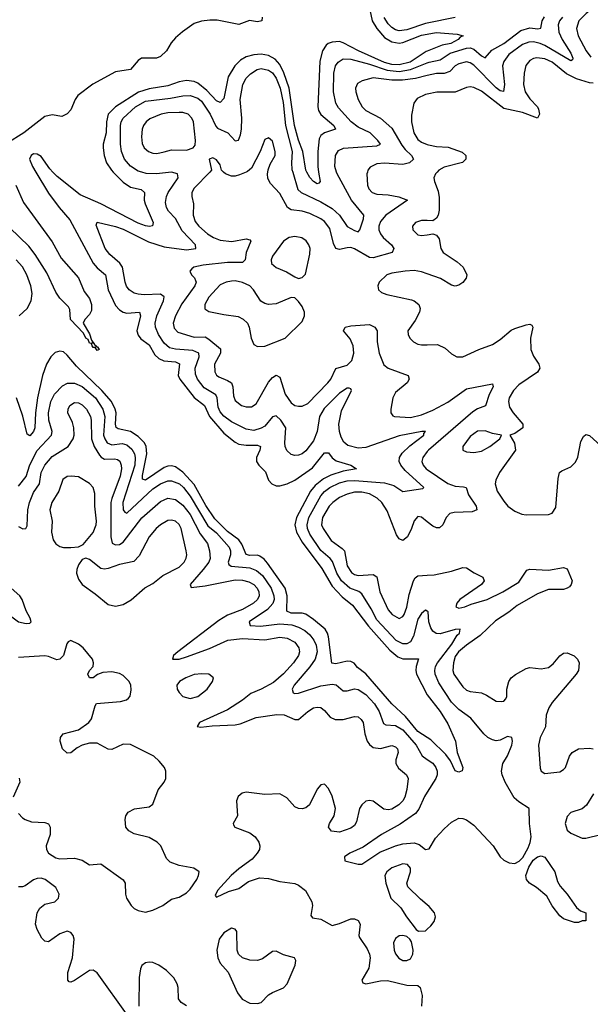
# Model space of a CAD drawing. Header units: inches. Extents: x 1603819 to 1745079, y 385938 to 533966.
# Tile 508 of 561: x 1647816 to 1650874, y 485540 to 490817. Entities that reach past the tile are written whole.
import ezdxf

# ---------------------------------------------------------------- set-up
doc = ezdxf.new("R2010")
doc.units = ezdxf.units.IN
doc.header["$MEASUREMENT"] = 0
for name, color, linetype in [('B6448', 7, 'Continuous'), ('B6449', 7, 'Continuous'), ('B6458', 7, 'Continuous'), ('B6459', 7, 'Continuous')]:
    doc.layers.add(name, color=color, linetype=linetype)

msp = doc.modelspace()

# ---------------------------------------------------------------- linework, layer by layer
at = {"layer": 'B6448', "color": 5}
for points, elevation in [([(1647902.7, 490000), (1647970, 489886.5), (1648027.3, 489810), (1648084.5, 489744.5), (1648210, 489511.5), (1648230, 489486.7), (1648275, 489450), (1648290.1, 489370), (1648330, 489285.5), (1648350, 489262), (1648370, 489248.7), (1648390, 489244.2), (1648457, 489250), (1648464, 489230), (1648442.6, 489150), (1648450, 489125.4), (1648465.8, 489105.8), (1648510, 489074.6), (1648540.6, 489020.6), (1648560.6, 489000.6), (1648588.9, 488988.9), (1648650, 488982.5), (1648672.7, 488972.7), (1648664.4, 488910), (1648673.3, 488890), (1648750, 488792), (1648805.6, 488750), (1648833.5, 488690), (1648910, 488600.3), (1648970, 488553), (1648990, 488542.3), (1649030, 488536.7), (1649090, 488536.2), (1649106, 488530), (1649103, 488510), (1649084.2, 488470), (1649085, 488450), (1649096.8, 488430), (1649133.2, 488393.2), (1649149.6, 488350), (1649166.2, 488330), (1649190, 488318.5), (1649210, 488318.6), (1649250, 488329.1), (1649290, 488348.7), (1649384.4, 488415.6), (1649450, 488496.5), (1649470, 488496.5), (1649489.6, 488469.6), (1649512.1, 488452.1), (1649590.5, 488430), (1649620.7, 488410), (1649550, 488398.3), (1649483.4, 488376.6), (1649443.2, 488356.8), (1649398.8, 488321.2), (1649373.7, 488290), (1649300.1, 488150), (1649290.7, 488110), (1649298.8, 488070), (1649330, 488016.3), (1649435.4, 487875.4), (1649490, 487782), (1649544.6, 487724.6), (1649599.6, 487679.6), (1649686, 487566), (1649799.1, 487439.1), (1649842.8, 487402.8), (1649870, 487391.3), (1649952.4, 487392.4), (1649940.1, 487350), (1649938.3, 487330), (1649942.6, 487310), (1649999.6, 487199.6), (1650000, 487199.1)], 320), ([(1648317.1, 490000), (1648370, 489945.5), (1648410, 489920.1), (1648466.3, 489906.3), (1648484.2, 489890), (1648483, 489850), (1648487.4, 489830), (1648531, 489730), (1648527, 489713), (1648510.9, 489709.1), (1648490, 489712.1), (1648450, 489726.3), (1648250, 489830.6), (1648139, 489879), (1648016.2, 489976.2), (1647993.3, 490000)], 320), ([(1650000, 487646.5), (1649990, 487652.2), (1649970, 487635.5), (1649950, 487604.2), (1649926.9, 487513.1), (1649910, 487483.5), (1649890, 487472.2), (1649870, 487471.5), (1649832.8, 487490), (1649730, 487600.4), (1649699.7, 487659.7), (1649650, 487740.9), (1649632.9, 487752.9), (1649585.8, 487770), (1649539.9, 487810), (1649514.6, 487850), (1649492.6, 487912.6), (1649478.8, 487930), (1649430, 487972.2), (1649370, 488059.5), (1649357.4, 488090), (1649356.2, 488110), (1649365.8, 488150), (1649430, 488265.3), (1649450, 488288.9), (1649477.2, 488310), (1649530, 488335), (1649570, 488346.1), (1649610, 488348.3), (1649770, 488335.8), (1649820.3, 488320.3), (1649870, 488287.9), (1649976.3, 488303.7), (1649981.7, 488310), (1649881.6, 488401.6), (1649858.4, 488430), (1649850.1, 488450.1), (1649851.8, 488470), (1649866.2, 488493.8), (1649907, 488533), (1649982, 488590), (1649981.5, 488598.5), (1649990.4, 488610), (1649970.8, 488610.8), (1649850, 488587.3), (1649670, 488525), (1649630, 488520.9), (1649574.6, 488534.6), (1649553.3, 488553.3), (1649538.9, 488578.9), (1649529.7, 488609.7), (1649526.9, 488650), (1649540, 488720), (1649593.2, 488830), (1649590, 488839.1), (1649581.6, 488841.6), (1649570, 488841.6), (1649530, 488815.8), (1649446.8, 488733.2), (1649422.8, 488690), (1649409.9, 488610), (1649390, 488560.6), (1649350, 488507), (1649330, 488491), (1649310, 488483.8), (1649290, 488482), (1649270, 488487.1), (1649247.8, 488507.8), (1649239, 488530), (1649237.5, 488550), (1649242, 488630), (1649216.1, 488670), (1649190, 488694.2), (1649170, 488688.4), (1649130, 488639.3), (1649110, 488627.4), (1649070, 488616.1), (1649030, 488622.1), (1648950, 488661.4), (1648910, 488692.3), (1648890, 488715.8), (1648880.2, 488740.2), (1648873.9, 488790), (1648866.8, 488806.8), (1648803.7, 488843.7), (1648768.7, 488890), (1648757.8, 488917.8), (1648755.4, 488950), (1648777.1, 489010), (1648775.7, 489030), (1648744.4, 489044.4), (1648650, 489051.7), (1648619.1, 489059.1), (1648590, 489082.6), (1648559.2, 489130), (1648543.1, 489170), (1648542.1, 489190), (1648550.6, 489230), (1648585.7, 489310), (1648590, 489332), (1648570, 489345.3), (1648482.3, 489342.3), (1648450, 489345.3), (1648430, 489351.8), (1648403.2, 489370), (1648388.7, 489388.7), (1648381.2, 489410), (1648366.7, 489490), (1648352.4, 489512.4), (1648298.6, 489558.6), (1648273.2, 489590), (1648225.1, 489714.9), (1648230, 489731.5), (1648330, 489708.7), (1648370, 489693.7), (1648506.3, 489626.3), (1648590, 489600.1), (1648710, 489583.3), (1648759.6, 489590), (1648758.2, 489610), (1648685.8, 489685.8), (1648651.2, 489751.2), (1648613, 489790), (1648602.8, 489810), (1648598, 489838), (1648603.1, 489870), (1648611.3, 489890), (1648664.6, 489970), (1648661.7, 489990), (1648630, 489999.3), (1648548, 489990), (1648493.3, 489993.3), (1648470.4, 490000)], 340), ([(1648833.9, 490000), (1648750, 489913.8), (1648737.6, 489890), (1648737.6, 489870), (1648747.3, 489830), (1648746.1, 489770), (1648756.2, 489736.2), (1648775.3, 489710), (1648821.4, 489670), (1648854.7, 489650), (1648890, 489635.9), (1648952.5, 489627.5), (1649030, 489642.6), (1649050, 489637.3), (1649053.7, 489630), (1649030.2, 489570), (1649023.9, 489530), (1649010, 489515.3), (1648930, 489516.4), (1648798.4, 489501.6), (1648749.5, 489490.5), (1648738.5, 489481.5), (1648728.4, 489470), (1648736.5, 489450), (1648753, 489433), (1648758.7, 489418.7), (1648760.6, 489410), (1648754.8, 489390), (1648685.4, 489294.6), (1648651.6, 489230), (1648638.8, 489190), (1648643.6, 489163.6), (1648663.2, 489143.2), (1648750, 489115.4), (1648810, 489116.6), (1648830, 489105.3), (1648892.5, 489052.5), (1648891.9, 489030), (1648860.4, 488970), (1648861.6, 488930), (1648871.3, 488911.3), (1648882.7, 488902.7), (1648930, 488883.8), (1648950.1, 488870.1), (1648957.8, 488850), (1648960.7, 488800.7), (1648970, 488776.9), (1649004.2, 488750), (1649030, 488741.7), (1649057.9, 488742.1), (1649082.5, 488757.5), (1649150, 488874.5), (1649170, 488900.2), (1649190, 488911.9), (1649210, 488901.7), (1649238.5, 488810), (1649270, 488764.5), (1649290, 488750.2), (1649310, 488745.2), (1649330, 488745.2), (1649359.6, 488760.4), (1649467.4, 488870), (1649483, 488890), (1649510, 488947.2), (1649570, 488964.8), (1649595.2, 488990), (1649607.2, 489030), (1649603.2, 489070), (1649586.1, 489106.1), (1649551.2, 489150), (1649559.3, 489170), (1649590, 489176.6), (1649690, 489182.6), (1649719.5, 489170), (1649731.8, 489150), (1649732, 489090), (1649742.7, 489030), (1649767.6, 488967.6), (1649790, 488948.7), (1649897.1, 488910), (1649903.7, 488890), (1649891.8, 488870), (1649830, 488819.1), (1649815, 488790), (1649804.2, 488730), (1649804.9, 488710), (1649814.8, 488694.8), (1649824, 488690), (1649910, 488685.7), (1649970, 488699.3), (1650000, 488711.8)], 360), ([(1649028.6, 490000), (1648993.7, 489986.3), (1648970, 489979.2), (1648950, 489979.2), (1648918.3, 489990), (1648907.6, 490000)], 360), ([(1649679.4, 490000), (1649676.5, 489990), (1649680.2, 489930), (1649686.5, 489910), (1649704.6, 489890), (1649730, 489881.7), (1649790, 489877.5), (1649847.4, 489867.4), (1649894, 489850), (1649778, 489770), (1649750, 489735.3), (1649739.8, 489710), (1649740.8, 489690), (1649748.9, 489670), (1649763.9, 489650), (1649808.6, 489610), (1649821.1, 489590), (1649811.1, 489568.9), (1649710, 489541.4), (1649690, 489541.9), (1649610, 489588.6), (1649590, 489595.3), (1649570, 489595), (1649530, 489584.5), (1649510.5, 489590.5), (1649496.9, 489616.9), (1649477.5, 489697.5), (1649450, 489735.9), (1649430, 489750.4), (1649370, 489777.6), (1649330, 489790.5), (1649270, 489797.8), (1649250.8, 489810.8), (1649210, 489885.3), (1649159.1, 489939.1), (1649145.8, 489965.8), (1649143.5, 489990), (1649145.3, 490000)], 360), ([(1649278.8, 490000), (1649306.2, 489906.2), (1649324.1, 489890), (1649430, 489841.7), (1649490, 489805.8), (1649529.9, 489770), (1649570, 489709.2), (1649610, 489686.5), (1649630, 489680.3), (1649638, 489690), (1649657.9, 489750), (1649660.1, 489770), (1649594, 489850), (1649516.6, 489990), (1649513.6, 490000)], 340), ([(1649417.6, 490000), (1649425.5, 489950), (1649419.6, 489940.4), (1649410, 489936.8), (1649390, 489949.2), (1649370, 489970.8), (1649355, 490000)], 320), ([(1647795.1, 489930), (1647836.4, 489836.4), (1647990, 489626.3), (1648038.4, 489538.4), (1648130, 489432.7), (1648160.6, 489360.6), (1648190, 489322), (1648201.4, 489290), (1648201, 489259), (1648190, 489236.3), (1648164.9, 489210), (1648156.3, 489190), (1648190, 489133.4), (1648200.2, 489100.2), (1648215.8, 489075.8), (1648226, 489070), (1648222, 489062), (1648230, 489064.7), (1648241, 489050), (1648230, 489043.7), (1648219.5, 489059.5), (1648210, 489060.9), (1648204.2, 489070), (1648200.9, 489079.1), (1648206, 489086), (1648199.1, 489080.9), (1648190, 489084.2), (1648182.3, 489102.3), (1648170, 489109.7), (1648157.3, 489137.3), (1648088.5, 489210), (1648083.6, 489263.6), (1648078, 489278), (1648030, 489324.5), (1648010, 489356.3), (1647960.9, 489460.9), (1647898.9, 489558.9), (1647864.1, 489604.1), (1647762.3, 489702.3)], 280), ([(1650000, 489739.9), (1649970, 489741), (1649936.3, 489730), (1649921.1, 489710), (1649923.1, 489690), (1649950, 489664.4), (1649970, 489660.2), (1650000, 489664.6)], 380), ([(1647812.2, 489230), (1647856.6, 489270), (1647877, 489310), (1647882, 489350), (1647875.8, 489390), (1647853.8, 489450), (1647830, 489492.3), (1647796.9, 489530)], 320), ([(1650000, 489455.1), (1649970, 489465.6), (1649930, 489472.7), (1649881, 489470), (1649810, 489459.4), (1649783.1, 489450), (1649743.1, 489410), (1649734.4, 489390), (1649738, 489370), (1649754.6, 489354.6), (1649783.4, 489343.4), (1649915.8, 489315.8), (1649930.4, 489310), (1649955.3, 489290), (1649962.7, 489270), (1649959.1, 489250), (1649935.8, 489204.2), (1649895.3, 489150), (1649897, 489130), (1649907.2, 489110), (1649926.4, 489090), (1649950, 489078.3), (1649970, 489074.9), (1650000, 489075.2)], 380), ([(1650000, 486970.4), (1649950, 487003.2), (1649883, 487083), (1649810, 487150.6), (1649671.5, 487311.5), (1649625.4, 487345.4), (1649608.6, 487368.6), (1649590, 487378), (1649570, 487379.2), (1649510, 487364.9), (1649488.5, 487368.5), (1649470.4, 487510), (1649465.1, 487530), (1649452.1, 487550), (1649390, 487603.2), (1649350, 487630.9), (1649330, 487636.3), (1649270, 487637), (1649247.6, 487647.6), (1649248.8, 487730), (1649237.8, 487770), (1649144.3, 487904.3), (1649125.8, 487925.8), (1649102.6, 487942.6), (1649090, 487947.4), (1649050, 487945.7), (1649030, 487950.5), (1649006, 488006), (1648989.7, 488029.7), (1648930, 488073.4), (1648861.8, 488141.8), (1648813.6, 488213.6), (1648750, 488325.2), (1648690, 488392.8), (1648650, 488420.1), (1648630, 488425.8), (1648610, 488424.6), (1648590, 488417.6), (1648490, 488349.4), (1648474.6, 488354.6), (1648474.1, 488374.1), (1648497, 488490), (1648494.1, 488530), (1648484.5, 488550), (1648450, 488583.1), (1648410, 488609.9), (1648344.2, 488624.2), (1648332.3, 488632.3), (1648328.7, 488650), (1648332, 488710), (1648327.7, 488730), (1648307.3, 488770), (1648256.4, 488830), (1648119.6, 488959.6), (1648070, 489019.8), (1648050, 489036.5), (1648030, 489041.4), (1648006, 489034), (1647982.2, 489010), (1647958.9, 488970), (1647938.4, 488910), (1647910.4, 488789.6), (1647899.5, 488710), (1647896.1, 488630), (1647890.1, 488610), (1647870, 488586), (1647856.3, 488596.3), (1647832.1, 488692.1), (1647798.1, 488790)], 320), ([(1647810, 488317.3), (1647850, 488368.2), (1647870, 488432.2), (1647910, 488508.6), (1647986, 488590), (1647990.1, 488610), (1647971.4, 488670), (1647970.5, 488710), (1647982.6, 488770), (1648002.7, 488810), (1648044.8, 488855.2), (1648071, 488869), (1648110, 488869.5), (1648150, 488851.1), (1648222.3, 488790), (1648261, 488730), (1648272.5, 488690), (1648265.2, 488590), (1648271.3, 488570), (1648284.7, 488550), (1648310, 488539.2), (1648365.6, 488545.6), (1648390, 488538.1), (1648416, 488516), (1648431, 488490), (1648435.3, 488470), (1648432.8, 488430), (1648368.3, 488230), (1648369.9, 488189.9), (1648378.3, 488178.3), (1648390, 488171.6), (1648530, 488303), (1648570, 488329.1), (1648610, 488345.3), (1648630, 488346.2), (1648671.5, 488330), (1648694.4, 488310), (1648730, 488264.3), (1648824.9, 488104.9), (1648870, 488067), (1648937.5, 487990), (1648946.2, 487970), (1648946.3, 487950), (1648933.3, 487910), (1648936.9, 487896.9), (1648949.1, 487889.1), (1649050, 487880.1), (1649085.2, 487865.2), (1649117.5, 487837.5), (1649163.2, 487770), (1649178.3, 487730), (1649179, 487710), (1649171.8, 487688.2), (1649144.3, 487655.7), (1649044.8, 487590), (1649050.8, 487570.8), (1649106.4, 487566.4), (1649210, 487578.9), (1649274, 487574), (1649310, 487561.9), (1649343.6, 487543.6), (1649370, 487521.1), (1649392, 487492), (1649404.5, 487464.5), (1649410.6, 487430), (1649399.9, 487390), (1649371.4, 487348.6), (1649286.7, 487250), (1649275.9, 487230), (1649281.3, 487210), (1649290, 487206.3), (1649310, 487207.7), (1649430, 487246.3), (1649490, 487255.2), (1649511.7, 487251.7), (1649550, 487221), (1649570, 487219.6), (1649610, 487230.4), (1649630, 487227.1), (1649670, 487200.4), (1649717.8, 487150), (1649742.5, 487110), (1649765.3, 487045.3), (1649778.6, 487038.6), (1649830, 487034.3), (1649870, 487011.1), (1649941, 486930), (1649972, 486872), (1650000, 486852.8)], 340), ([(1647810, 488101.5), (1647832.4, 488087.6), (1647849, 488091), (1647855.2, 488104.8), (1647860.1, 488190), (1647867.9, 488230), (1647890, 488282.5), (1647921.9, 488330), (1647931.4, 488390), (1647949.6, 488430), (1647990, 488476.7), (1648075.5, 488530), (1648102.8, 488570), (1648107, 488590), (1648105.9, 488630), (1648098.4, 488658.4), (1648074.5, 488710), (1648075.4, 488730), (1648084.5, 488750), (1648110, 488765.3), (1648130, 488763.2), (1648150, 488752.1), (1648173.1, 488730), (1648194.9, 488690), (1648198.8, 488670), (1648200.2, 488570), (1648215.5, 488530), (1648243.4, 488483.4), (1648252.1, 488472.1), (1648270, 488461.5), (1648324, 488464), (1648339.6, 488459.6), (1648351.8, 488451.8), (1648360.4, 488430), (1648361.5, 488410), (1648353.6, 488370), (1648308.9, 488251.1), (1648304.8, 488230), (1648304.8, 488044.8), (1648311.7, 488011.7), (1648330, 488002), (1648350, 488005), (1648370, 488016.7), (1648470, 488147.5), (1648570, 488235.6), (1648610, 488253.1), (1648650, 488246), (1648690, 488215.7), (1648730, 488165.2), (1648782.5, 488062.5), (1648821.8, 488010), (1648833.7, 487970), (1648836.6, 487930), (1648828.8, 487910), (1648799.4, 487870), (1648728.5, 487790), (1648734.8, 487774.8), (1648810, 487783.2), (1648970, 487815.9), (1649010, 487813.8), (1649044.3, 487804.3), (1649070, 487790.4), (1649089.3, 487770), (1649097.9, 487750), (1649098.3, 487730), (1649089.9, 487710), (1649069.1, 487690), (1649010, 487657), (1648930, 487625.3), (1648882.4, 487597.6), (1648662.7, 487430), (1648639.7, 487410), (1648635.3, 487390), (1648670, 487389.3), (1648710, 487402.4), (1648832.6, 487447.4), (1648931.4, 487491.4), (1649010, 487500.7), (1649130, 487493.2), (1649210, 487507.1), (1649250, 487502.1), (1649290, 487480.6), (1649312.4, 487450), (1649314.9, 487430), (1649309.1, 487410), (1649282.7, 487370), (1649230, 487311.6), (1649175.6, 487264.4), (1649110, 487229.6), (1649053.7, 487206.3), (1649009.8, 487170), (1648930, 487118.6), (1648779.5, 487050), (1648766, 487030), (1648786.2, 487026.2), (1648846.9, 487033.1), (1648970, 487037.9), (1648996.5, 487043.5), (1649083.3, 487076.7), (1649193.2, 487093.2), (1649232.3, 487092.3), (1649290, 487067), (1649310, 487066.2), (1649359.1, 487110), (1649390, 487129.8), (1649410, 487133.4), (1649430, 487130.7), (1649450, 487115.4), (1649479.9, 487079.9), (1649506.7, 487066.7), (1649550, 487066.5), (1649610, 487083.5), (1649630, 487080.4), (1649646.1, 487066.1), (1649655.7, 487050), (1649665.2, 486990), (1649678.7, 486950), (1649690, 486933.3), (1649710, 486917.3), (1649750, 486912.1), (1649810, 486927.4), (1649830, 486921), (1649840.4, 486910), (1649843.5, 486890), (1649831.7, 486850), (1649831.8, 486830), (1649845.4, 486805.4), (1649889.6, 486770), (1649898, 486750), (1649890.8, 486690.8), (1649879.3, 486650), (1649868.3, 486630), (1649848.2, 486610), (1649810, 486586.5), (1649790, 486582.4), (1649766.9, 486586.9), (1649710, 486628.8), (1649690, 486633.4), (1649670, 486628.7), (1649649.8, 486610.2), (1649637.7, 486590), (1649621.4, 486518.6), (1649610, 486499.5), (1649590, 486484.4), (1649530, 486462.8), (1649487.4, 486467.4), (1649470.4, 486490), (1649476.5, 486510), (1649500.8, 486550), (1649509.1, 486590), (1649490, 486655.5), (1649470, 486697.1), (1649450, 486719.3), (1649430, 486717.1), (1649410, 486693), (1649369.6, 486610), (1649350, 486594), (1649330, 486587.7), (1649310, 486589.1), (1649290, 486598.9), (1649247.1, 486647.1), (1649210, 486668.9), (1649130, 486664.4), (1649030, 486677), (1649008.2, 486671.8), (1648986.6, 486653.4), (1648978.4, 486630), (1648983.1, 486550), (1648959.6, 486510), (1648961.7, 486501.7), (1648969.2, 486490), (1649050, 486458.5), (1649077.5, 486437.5), (1649098.2, 486410), (1649102.9, 486390), (1649100.3, 486370), (1649089, 486350), (1649060.9, 486319.1), (1648990, 486266.7), (1648949.1, 486230), (1648875.1, 486150), (1648862.9, 486122.9), (1648870, 486114), (1648935.6, 486144.4), (1648990, 486161.7), (1649041.1, 486198.9), (1649101.8, 486218.2), (1649150, 486214.7), (1649210, 486198.5), (1649290, 486187.5), (1649310, 486179.6), (1649347.5, 486150), (1649380.9, 486090), (1649384.2, 486070), (1649375.6, 486015.6), (1649384.5, 486004.5), (1649430, 485996.4), (1649490, 485963.1), (1649530, 485972.8), (1649590, 485999.1), (1649610, 485998.9), (1649630, 485989.3), (1649639.7, 485970), (1649634, 485910), (1649637.7, 485897.7), (1649678.3, 485838.3), (1649690.8, 485810), (1649693.6, 485790), (1649686.1, 485733.9), (1649649.6, 485670), (1649655.1, 485655.1), (1649670, 485649.8), (1649750, 485666), (1649787.8, 485667.8), (1649890, 485643.7), (1649950, 485642), (1649962, 485630), (1649972.3, 485587.7), (1649969.2, 485530)], 360), ([(1650000, 488502), (1649975.5, 488470), (1649971.8, 488450), (1649977.8, 488430), (1649993.5, 488410), (1650000, 488405.6)], 360), ([(1650000, 488126.5), (1649970, 488151.1), (1649950, 488154.3), (1649930, 488132), (1649916.3, 488090), (1649894.6, 488045.4), (1649870, 488026), (1649850, 488034), (1649835.5, 488055.5), (1649785.7, 488185.7), (1649755.7, 488230), (1649732.1, 488252.1), (1649690, 488275.6), (1649650, 488285.5), (1649610, 488284.8), (1649570, 488274.9), (1649530, 488256.2), (1649493.9, 488230), (1649474.6, 488210), (1649439.1, 488150), (1649433.9, 488110), (1649441.3, 488090), (1649485.1, 488025.1), (1649543.8, 487983.8), (1649556.4, 487970), (1649571, 487890), (1649594.1, 487854.1), (1649610, 487843.3), (1649630, 487837.5), (1649710, 487844.6), (1649730, 487831.7), (1649745.1, 487750), (1649790, 487654.9), (1649812.4, 487630), (1649850, 487608.3), (1649870, 487618.3), (1649875.9, 487630), (1649890, 487668.2), (1649903.7, 487736.3), (1649925.4, 487810), (1649935, 487825), (1649950, 487836.9), (1650000, 487840.2)], 360), ([(1647810, 486562.7), (1647830, 486540.2), (1647845.7, 486530), (1647878.3, 486518.3), (1647950, 486515.4), (1647970, 486508.4), (1647979.7, 486490), (1647978.2, 486450), (1647957.4, 486390), (1647958.9, 486370), (1647970.6, 486350), (1648010, 486324.9), (1648030, 486320.7), (1648110, 486323.8), (1648150, 486312.7), (1648190, 486288.2), (1648250, 486292.4), (1648370, 486207.7), (1648381.3, 486190), (1648383.1, 486130), (1648388.4, 486110), (1648414, 486070), (1648430, 486054), (1648450, 486043.2), (1648490, 486033.8), (1648530, 486044.9), (1648582.9, 486070), (1648630, 486104), (1648670, 486114.2), (1648710, 486138.5), (1648730, 486157.7), (1648765.1, 486210), (1648774.5, 486230), (1648777.2, 486250), (1648749.7, 486269.7), (1648670, 486283.4), (1648622.3, 486302.3), (1648601.6, 486321.6), (1648571.6, 486390), (1648552.1, 486410), (1648510, 486434.8), (1648430, 486453.5), (1648400.7, 486470), (1648384, 486490), (1648381, 486530), (1648385.4, 486550), (1648397.6, 486570), (1648431.8, 486588.2), (1648510, 486599.5), (1648530, 486613.4), (1648558, 486690), (1648589.6, 486730), (1648598.3, 486750), (1648599.7, 486790), (1648591.2, 486810), (1648564, 486844), (1648534, 486870), (1648410, 486932.1), (1648370, 486934.4), (1648310, 486906), (1648290, 486908.4), (1648230, 486940.3), (1648190, 486940.7), (1648150.1, 486929.9), (1648124.3, 486915.7), (1648090, 486888.2), (1648070, 486886), (1648044.2, 486910), (1648033, 486950), (1648033.6, 486970), (1648049.3, 486990), (1648130, 487011.3), (1648186, 487050), (1648200.4, 487070), (1648219.3, 487140.7), (1648227.5, 487152.5), (1648356.2, 487163.8), (1648387.6, 487172.4), (1648398.8, 487181.2), (1648407.4, 487192.6), (1648413.9, 487226.1), (1648410.7, 487250), (1648401.8, 487270), (1648370, 487302.5), (1648350, 487313.3), (1648310, 487322.2), (1648261.8, 487318.2), (1648233, 487307), (1648210, 487289.5), (1648189.6, 487289.6), (1648181.2, 487310), (1648189, 487330), (1648209.3, 487350.7), (1648211.8, 487370), (1648206, 487390), (1648156.2, 487450), (1648130, 487471.1), (1648090, 487489.4), (1648076.3, 487483.7), (1648068.2, 487471.8), (1648050.6, 487409.4), (1648030.7, 487389.3), (1648014.4, 487385.6), (1647970, 487404.5), (1647950, 487407.6), (1647810, 487399.4)], 380), ([(1647812.5, 486752.5), (1647816.8, 486730), (1647780.2, 486650)], 380), ([(1650000, 486677.7), (1649985.4, 486654.6), (1649954.2, 486585.8), (1649936.3, 486563.7), (1649854.5, 486505.5), (1649755.6, 486450), (1649657.2, 486382.8), (1649585.1, 486350), (1649557.2, 486330), (1649558, 486310), (1649630, 486292), (1649650, 486292.3), (1649745, 486355), (1649829.6, 486390.4), (1649870, 486400.6), (1649930, 486405.5), (1649957.2, 486397.2), (1649990, 486370.9), (1650000, 486372.6)], 340), ([(1650000, 486073.2), (1649963, 486103), (1649895.6, 486170), (1649891.3, 486190), (1649909.7, 486250), (1649909.7, 486269.7), (1649894, 486290), (1649870, 486292.8), (1649810, 486271.6), (1649782.7, 486250), (1649772.9, 486230), (1649777.7, 486190), (1649804, 486110), (1649857.8, 486057.8), (1649888.7, 486008.7), (1649940.9, 485940.9), (1649952.4, 485932.4), (1649990, 485934.4), (1650000, 485943.2)], 360), ([(1648396.9, 485476.9), (1648230, 485709.7), (1648210, 485723), (1648190, 485721.6), (1648110, 485667.6), (1648090, 485659.3), (1648081.5, 485661.5), (1648074, 485670), (1648074.5, 485710), (1648098.7, 485790), (1648107.6, 485890), (1648102, 485910), (1648090, 485926), (1648070, 485931.8), (1648030, 485918), (1647970, 485875.3), (1647950, 485878), (1647934.6, 485894.6), (1647910, 485942), (1647900.9, 485970), (1647909.4, 486030), (1647923.9, 486056.1), (1647950, 486076.3), (1648004, 486090), (1648023.7, 486110), (1648027, 486130), (1648010, 486166), (1647952.7, 486210), (1647930, 486215.6), (1647910, 486214), (1647890, 486206.9), (1647844.3, 486175.7), (1647830, 486169.7), (1647810, 486169.7)], 380), ([(1648710, 485532.1), (1648680.5, 485550), (1648667.6, 485570), (1648665.6, 485630), (1648660.3, 485650), (1648641.9, 485681.9), (1648602.4, 485722.4), (1648561.3, 485750), (1648530, 485763.7), (1648510, 485766), (1648490, 485762), (1648471.1, 485748.9), (1648463.8, 485730), (1648456.2, 485683.8), (1648454, 485530)], 380)]:
    msp.add_lwpolyline(points, dxfattribs=dict(at, elevation=elevation))
for points, elevation in [([(1649290, 489654.5), (1649259.1, 489650), (1649230.3, 489630), (1649170.2, 489550), (1649163.2, 489530), (1649166, 489510), (1649190, 489488.2), (1649245.9, 489465.9), (1649290, 489439.1), (1649310, 489430.7), (1649330, 489434.8), (1649346.8, 489453.2), (1649370, 489561), (1649371.6, 489590), (1649365.6, 489610), (1649351.4, 489631.4), (1649327.4, 489647.4)], 380), ([(1648970, 489416.7), (1648950, 489415.9), (1648921.6, 489410), (1648890, 489395.4), (1648828.7, 489330), (1648807.7, 489290), (1648807.6, 489267.6), (1648830, 489253.6), (1648910, 489236.5), (1648986.7, 489226.7), (1649012.9, 489212.9), (1649035.8, 489190), (1649046, 489170), (1649056.5, 489110), (1649070, 489076.3), (1649090, 489064.9), (1649130, 489067.7), (1649238, 489110), (1649330, 489199.5), (1649342.4, 489230), (1649342.4, 489250), (1649330, 489279.6), (1649310, 489307.3), (1649290, 489327), (1649270, 489327.6), (1649190, 489293.7), (1649150, 489290.9), (1649130, 489295.6), (1649108.1, 489308.1), (1649068.6, 489370), (1649048.4, 489390), (1649010, 489409)], 380), ([(1648091.3, 488371.3), (1648070, 488369.7), (1648046.3, 488353.7), (1648024.6, 488290), (1647987.6, 488230), (1647976.9, 488190), (1647990.2, 488130), (1647986, 488070), (1647995.8, 488030), (1648010, 488007.4), (1648030, 487994), (1648050, 487989.2), (1648090, 487989.1), (1648130, 487991.8), (1648155.5, 488004.5), (1648210, 488068.9), (1648225.4, 488110), (1648227.4, 488130), (1648217.9, 488210), (1648218, 488278), (1648209.8, 488309.8), (1648190, 488331.1), (1648130, 488367.6)], 380), ([(1648630, 488134.7), (1648610, 488132.6), (1648570.2, 488110), (1648547.7, 488090), (1648510, 488046.2), (1648456.7, 487943.3), (1648426.6, 487913.4), (1648350, 487897), (1648290, 487875.4), (1648270, 487872.5), (1648250, 487876.4), (1648190, 487924.7), (1648170, 487932), (1648150, 487923.7), (1648130, 487895.1), (1648121.3, 487870), (1648120.7, 487850), (1648130, 487818), (1648150, 487790.4), (1648220.6, 487740.6), (1648290, 487683.1), (1648330, 487674.6), (1648370, 487682.7), (1648412.3, 487707.7), (1648487, 487773), (1648530, 487795.3), (1648582.4, 487837.6), (1648670, 487883.5), (1648697.1, 487910), (1648708.3, 487931.7), (1648711.3, 487950), (1648708.2, 487970), (1648681.6, 488090), (1648670, 488111.7), (1648650, 488129.8)], 380), ([(1647750, 487776.3), (1647730, 487774.7), (1647710, 487761.3), (1647686.3, 487730), (1647681.7, 487710), (1647685.3, 487690), (1647699.5, 487670), (1647810, 487590.5), (1647850, 487580.7), (1647870, 487582.8), (1647877.2, 487590), (1647872.3, 487610), (1647849.6, 487649.6), (1647829.6, 487710), (1647816.9, 487730), (1647770, 487769.7)], 380), ([(1648792.1, 487312.1), (1648750, 487307.4), (1648706.7, 487290), (1648672.4, 487270), (1648658, 487250), (1648660.2, 487230), (1648670, 487210.5), (1648690, 487189.1), (1648730, 487179.1), (1648770, 487189.1), (1648819.6, 487230), (1648849.3, 487270), (1648854, 487290), (1648829.5, 487309.5)], 380), ([(1648950, 485949.3), (1648910, 485923.7), (1648885.3, 485890), (1648872.4, 485830), (1648878, 485790), (1648890, 485761.6), (1648932.1, 485712.1), (1648982.7, 485602.7), (1649008.2, 485568.2), (1649050, 485545.7), (1649090, 485544), (1649110, 485550.3), (1649150, 485590.4), (1649170, 485604.4), (1649230, 485628.8), (1649249.7, 485650), (1649292.3, 485750), (1649295.4, 485775.4), (1649289, 485790), (1649230, 485806.3), (1649190, 485825.6), (1649170, 485823.6), (1649116.5, 485783.5), (1649090, 485774.3), (1649050, 485776.4), (1649010, 485789.7), (1648988.7, 485808.7), (1648980.5, 485830), (1648979.5, 485930), (1648970, 485942.7)], 380), ([(1649870, 485909.7), (1649850, 485908.2), (1649830, 485892.8), (1649819.7, 485870), (1649822.6, 485830), (1649830, 485810.5), (1649847.5, 485787.5), (1649870, 485775.3), (1649890, 485774.4), (1649910, 485784.9), (1649922, 485810), (1649924, 485830), (1649915.8, 485875.8), (1649907, 485890), (1649890, 485903.6)], 360)]:
    msp.add_lwpolyline(points, close=True, dxfattribs=dict(at, elevation=elevation))
at = {"layer": 'B6449', "color": 5}
for points, elevation in [([(1649114.4, 490830), (1649113.4, 490810), (1649090, 490805.6), (1649047.5, 490812.5), (1648990, 490792), (1648874, 490814), (1648835.1, 490815.1), (1648790, 490809.8), (1648750, 490795.6), (1648687.6, 490752.4), (1648650, 490720.3), (1648627, 490693), (1648601.6, 490650), (1648570, 490620.2), (1648548.6, 490611.4), (1648468.4, 490611.6), (1648450, 490599.1), (1648410, 490549.9), (1648330, 490537.5), (1648208.2, 490471.8), (1648128, 490410), (1648112.5, 490390), (1648090, 490333.3), (1648070, 490312.8), (1648041.6, 490298.4), (1647990, 490307.2), (1647950, 490297.9), (1647838.2, 490210), (1647747.1, 490152.9)], 280), ([(1649692.3, 490870), (1649705.1, 490810), (1649730.1, 490770), (1649770, 490721.5), (1649810, 490698), (1649850, 490691.7), (1649870, 490694.7), (1649970, 490734.1), (1650000, 490739.3)], 320), ([(1650000, 490797.8), (1649990, 490795.8), (1649890, 490761.8), (1649850, 490757.6), (1649830, 490762.6), (1649810, 490774.7), (1649790, 490794.7), (1649769.1, 490829.1)], 340), ([(1650000, 490648.1), (1649994.2, 490645.8), (1649909.1, 490590), (1649850, 490575.3), (1649810, 490576.5), (1649770, 490587), (1649630.7, 490650.7), (1649550, 490693.7), (1649530, 490699.3), (1649490, 490697.1), (1649469.8, 490690.2), (1649458.8, 490681.2), (1649438.6, 490650), (1649424.7, 490595.3), (1649413.1, 490350), (1649417.5, 490330), (1649428.9, 490308.9), (1649499.8, 490250), (1649508.8, 490230), (1649449.3, 490210.7), (1649430, 490196.2), (1649421.3, 490178.7), (1649412.7, 490110), (1649412.9, 490030), (1649417.6, 490000)], 320), ([(1649355, 490000), (1649349.9, 490010), (1649333.6, 490110), (1649310, 490172.1), (1649288, 490250), (1649260.6, 490450), (1649232, 490532), (1649210, 490576.2), (1649185.4, 490605.4), (1649150, 490624.9), (1649110, 490631.7), (1649070, 490629.1), (1649030, 490618.4), (1648999.9, 490600.1), (1648969.5, 490570.5), (1648933.3, 490510), (1648910, 490395.1), (1648890, 490372.9), (1648870, 490382), (1648818.3, 490438.3), (1648770, 490477), (1648750, 490486.2), (1648710, 490491.2), (1648670, 490483), (1648610, 490462.3), (1648510, 490446.6), (1648451.8, 490428.2), (1648329.2, 490350.8), (1648290.6, 490310), (1648280.6, 490270), (1648279.5, 490210), (1648263.6, 490150), (1648262.4, 490130), (1648267.9, 490090), (1648280.6, 490050), (1648307.4, 490010), (1648317.1, 490000)], 320), ([(1649513.6, 490000), (1649504.7, 490030), (1649507.4, 490090), (1649524.9, 490115.1), (1649550.7, 490129.3), (1649730, 490141.6), (1649748.8, 490150), (1649736, 490170), (1649693.7, 490210), (1649630, 490241.2), (1649592.4, 490270), (1649525, 490345), (1649509.7, 490369.7), (1649497.1, 490430), (1649500.1, 490530), (1649508.4, 490570), (1649522.2, 490590), (1649550, 490606.4), (1649590, 490605.9), (1649690, 490579.3), (1649785.7, 490545.7), (1649850, 490539.2), (1649910.4, 490549.6), (1650000, 490585.9)], 340), ([(1648470.4, 490000), (1648450, 490005.9), (1648410, 490032.2), (1648378, 490070), (1648361.2, 490110), (1648355.1, 490150), (1648355.1, 490250), (1648359.1, 490270), (1648370.1, 490290), (1648436.6, 490350), (1648490, 490380.1), (1648624.1, 490395.9), (1648690, 490409.2), (1648730, 490411.1), (1648770, 490397.2), (1648790, 490379.9), (1648836, 490310), (1648866.2, 490246.2), (1648875.7, 490235.7), (1648930.6, 490210.6), (1648970, 490166.9), (1648988.1, 490171.9), (1648999.6, 490200.4), (1649003.6, 490230), (1649006.3, 490290), (1648996.6, 490390), (1649012.4, 490470), (1649030, 490502.9), (1649052.5, 490527.5), (1649089.2, 490550), (1649110, 490554.5), (1649150, 490547.1), (1649170, 490531.9), (1649190, 490503), (1649211.4, 490450), (1649227.5, 490372.5), (1649240.5, 490250), (1649276.2, 490110), (1649271.7, 490050), (1649274.5, 490014.5), (1649278.8, 490000)], 340), ([(1650000, 490517.4), (1649937.7, 490502.3), (1649867.1, 490492.9), (1649810, 490492.9), (1649710, 490505.9), (1649650.4, 490490), (1649625.8, 490474.2), (1649615.9, 490450), (1649617.1, 490430), (1649629.4, 490390), (1649651, 490350), (1649670.3, 490330), (1649750, 490288.7), (1649810, 490235.3), (1649863.9, 490143.9), (1649881.2, 490121.2), (1649916.3, 490090), (1649926.4, 490070), (1649904.6, 490050), (1649870, 490041.3), (1649770, 490048.7), (1649730, 490044.5), (1649693.8, 490026.2), (1649682.2, 490010), (1649679.4, 490000)], 360), ([(1650000, 490417.5), (1649990, 490415.2), (1649946.2, 490393.8), (1649928.9, 490370), (1649915.6, 490304.4), (1649916.1, 490270), (1649927.8, 490210), (1649950, 490174.2), (1649970, 490160.1), (1650000, 490148.3)], 380), ([(1649145.3, 490000), (1649147.5, 490012.5), (1649157.9, 490042.1), (1649184.8, 490090), (1649185.7, 490110), (1649170, 490166), (1649150, 490184.5), (1649130, 490175.1), (1649104.7, 490110), (1649058.4, 490021.6), (1649036.8, 490003.2), (1649028.6, 490000)], 360), ([(1647993.3, 490000), (1647977, 490017), (1647930, 490083.5), (1647910, 490096.8), (1647890, 490097.8), (1647876.9, 490090), (1647868.7, 490070), (1647885, 490030), (1647902.7, 490000)], 320), ([(1648907.6, 490000), (1648896.9, 490010), (1648890, 490039), (1648870, 490066), (1648850, 490076), (1648832, 490070), (1648843.7, 490010), (1648833.9, 490000)], 360)]:
    msp.add_lwpolyline(points, dxfattribs=dict(at, elevation=elevation))
at = {"layer": 'B6449', "color": 5, "elevation": 360}
msp.add_lwpolyline([(1648670, 490320.4), (1648610, 490317), (1648574.4, 490310), (1648513.7, 490286.3), (1648493.4, 490270), (1648479.3, 490250), (1648471.7, 490230), (1648468.1, 490190), (1648472.8, 490152.8), (1648483.5, 490130), (1648506, 490110), (1648530, 490101.7), (1648550, 490099.8), (1648590, 490108.8), (1648630, 490119.2), (1648710, 490117.7), (1648745.2, 490130), (1648756.3, 490143.7), (1648757.7, 490170), (1648746.6, 490270), (1648738.2, 490290), (1648719.1, 490310), (1648690, 490320.2)], close=True, dxfattribs=at)
at = {"layer": 'B6458', "color": 5}
for points, elevation in [([(1650053.1, 490000), (1650043.7, 489990), (1650035.3, 489970), (1650038.7, 489950), (1650058.5, 489898.5), (1650063.3, 489863.3), (1650064.1, 489795.9), (1650059.1, 489770), (1650050, 489753.6), (1650030, 489738.7), (1650000, 489739.9)], 380), ([(1650000, 489664.6), (1650030, 489668.9), (1650050, 489662.4), (1650063, 489643), (1650073.4, 489590), (1650085.5, 489570), (1650159.6, 489519.6), (1650191.6, 489490), (1650211.7, 489450), (1650208.8, 489431.2), (1650190, 489408), (1650170, 489395.1), (1650150, 489389.6), (1650130, 489394.7), (1650070.5, 489430.5), (1650000, 489455.1)], 380), ([(1650000, 489075.2), (1650055.6, 489075.6), (1650096, 489056), (1650130, 489026.7), (1650158, 489010), (1650190, 489010.3), (1650277.2, 489050), (1650350, 489076.2), (1650390, 489102.8), (1650450, 489153), (1650470, 489162.6), (1650530, 489181.8), (1650550, 489185.3), (1650560.5, 489180.5), (1650566.7, 489170), (1650552.6, 489110), (1650554.5, 489050), (1650570, 489013.7), (1650597.6, 488970), (1650603.2, 488950), (1650591.4, 488928.6), (1650490, 488860.7), (1650461.9, 488830), (1650439.8, 488790), (1650436.1, 488770), (1650441.2, 488741.2), (1650460.2, 488710), (1650512, 488650), (1650512.2, 488630), (1650470, 488599.5), (1650442, 488590), (1650467.7, 488547.7), (1650472.7, 488510), (1650386.8, 488390), (1650366.8, 488350), (1650363.5, 488330), (1650375, 488290), (1650410, 488236.1), (1650432.3, 488210), (1650470, 488182.9), (1650506.4, 488166.4), (1650530, 488162.6), (1650650, 488166), (1650670, 488172.4), (1650690, 488202.8), (1650701.1, 488358.9), (1650709.5, 488390), (1650720.8, 488399.2), (1650770, 488420.3), (1650794.8, 488445.2), (1650807, 488473), (1650823.7, 488556.3), (1650837.2, 488582.8), (1650850, 488594), (1650870, 488588), (1650930, 488533.4)], 380), ([(1650000, 488711.8), (1650030, 488724.2), (1650110, 488767.6), (1650210, 488839.4), (1650350, 488866), (1650353.2, 488850), (1650331.9, 488808.1), (1650312.1, 488747.9), (1650270, 488731.6), (1650244.3, 488715.7), (1650006.1, 488510), (1650000, 488502)], 360), ([(1650000, 488405.6), (1650110, 488331.4), (1650150, 488316.4), (1650194.4, 488314.4), (1650209.3, 488309.3), (1650220.2, 488270), (1650262, 488210), (1650264.9, 488190), (1650240.2, 488179.8), (1650144.8, 488175.2), (1650121.6, 488170), (1650101.5, 488150), (1650083.6, 488110), (1650065.4, 488094.6), (1650050, 488093.3), (1650030, 488102), (1650000, 488126.5)], 360), ([(1650000, 487840.2), (1650037.3, 487842.7), (1650130, 487860.8), (1650190, 487880.8), (1650210, 487879), (1650251.8, 487851.8), (1650297.3, 487830), (1650304.4, 487810), (1650290.4, 487790), (1650175.5, 487710), (1650158.4, 487690), (1650154, 487670), (1650170, 487663.6), (1650201.2, 487670), (1650235.3, 487684.7), (1650320.5, 487710), (1650404.2, 487750), (1650490, 487802), (1650533.5, 487866.5), (1650550, 487871.7), (1650650, 487866.7), (1650730, 487881.6), (1650750, 487874), (1650776.3, 487810), (1650770.8, 487790), (1650761.6, 487778.4), (1650750.3, 487769.7), (1650730, 487764.2), (1650650, 487763.2), (1650590, 487740.9), (1650482, 487678), (1650437.7, 487642.3), (1650365.3, 487594.7), (1650283.3, 487516.7), (1650210, 487465.8), (1650167.2, 487430), (1650150, 487404.4), (1650139.9, 487370), (1650137.2, 487330), (1650142.1, 487310), (1650190, 487241.2), (1650210, 487223.5), (1650230, 487216.6), (1650290, 487209.4), (1650317.9, 487197.9), (1650370, 487164.9), (1650397.6, 487162.4), (1650410, 487164.9), (1650422, 487178), (1650426.6, 487190), (1650426, 487230), (1650437.4, 487270), (1650449.8, 487290.2), (1650472.4, 487307.6), (1650530, 487340.2), (1650550, 487345.2), (1650610, 487338.5), (1650650, 487345.2), (1650674.7, 487365.3), (1650710, 487408.4), (1650730, 487422), (1650750, 487423.1), (1650787.1, 487407.1), (1650804.9, 487390), (1650814.6, 487370), (1650810.2, 487330), (1650798.5, 487310), (1650670, 487158.2), (1650652.5, 487130), (1650637.7, 487090), (1650633.1, 487026.9), (1650604.7, 486970), (1650596.5, 486930), (1650605.3, 486805.3), (1650611, 486790), (1650630, 486777.3), (1650710, 486786.7), (1650730, 486798), (1650740.7, 486810), (1650762.4, 486870), (1650777, 486890), (1650810, 486908.7), (1650870, 486913.4), (1650888.6, 486908.6)], 360), ([(1650000, 486372.6), (1650010, 486374.3), (1650043.7, 486430), (1650090, 486481.6), (1650130, 486517.2), (1650170, 486537.2), (1650190, 486536.6), (1650210, 486529.3), (1650250, 486500.2), (1650352.9, 486390), (1650390.8, 486330.8), (1650410, 486313.3), (1650438.2, 486298.2), (1650470, 486295.5), (1650493.4, 486306.6), (1650512.9, 486327.1), (1650540.5, 486379.5), (1650552.4, 486407.6), (1650557.6, 486437.6), (1650547.7, 486510), (1650546.7, 486590), (1650490, 486624.9), (1650466.6, 486646.6), (1650416.8, 486730), (1650401, 486770), (1650398, 486790), (1650405.9, 486830), (1650430, 486871.1), (1650452.6, 486930), (1650457.3, 486950), (1650453.6, 486970), (1650430, 486975.1), (1650390, 486956.2), (1650370, 486952.5), (1650350, 486957), (1650325.4, 486970), (1650303.5, 486990), (1650234.3, 487074.3), (1650170, 487119.6), (1650130, 487159.8), (1650062.3, 487262.3), (1650042.8, 487310), (1650040.1, 487330), (1650043.9, 487350), (1650054.1, 487370), (1650132.1, 487470), (1650161.1, 487518.9), (1650172.2, 487530), (1650175.8, 487550), (1650150, 487549.2), (1650070, 487525.8), (1650047.6, 487527.6), (1650030, 487539.4), (1650018.4, 487558.4), (1650008.1, 487590), (1650004.2, 487644.2), (1650000, 487646.5)], 340), ([(1650000, 487199.1), (1650069.4, 487110), (1650110, 487043.8), (1650152, 486950), (1650160.5, 486890), (1650190.2, 486810), (1650187.7, 486792.3), (1650170, 486784.7), (1650150, 486792), (1650124.3, 486844.3), (1650099.5, 486879.5), (1650018.3, 486958.3), (1650000, 486970.4)], 320), ([(1650000, 486852.8), (1650030, 486832.3), (1650045.2, 486810), (1650052.4, 486790), (1650052.3, 486770), (1650045.7, 486750), (1650000, 486677.7)], 340), ([(1650891.8, 486668.2), (1650853, 486607), (1650830, 486587.8), (1650770, 486568), (1650750, 486547), (1650738.3, 486510), (1650750, 486474), (1650770, 486458), (1650830, 486430.5), (1650850, 486430.4), (1650930, 486450.3)], 360), ([(1650000, 485943.2), (1650019.5, 485960.5), (1650036.4, 485983.6), (1650043.5, 486010), (1650038.3, 486030), (1650010, 486065.1), (1650000, 486073.2)], 360)]:
    msp.add_lwpolyline(points, dxfattribs=dict(at, elevation=elevation))
for points, elevation in [([(1650310, 488614.2), (1650270, 488612.3), (1650230, 488583.1), (1650190.4, 488530), (1650190.8, 488510), (1650210, 488500.4), (1650250, 488497.4), (1650290, 488505.4), (1650335.1, 488530), (1650389.2, 488570), (1650398, 488590), (1650350, 488598.9)], 380), ([(1650790, 485978), (1650730, 485999), (1650710, 486015.3), (1650670, 486069), (1650640.1, 486120.1), (1650585.7, 486165.7), (1650548.2, 486190), (1650532.6, 486210), (1650528.8, 486230), (1650544.1, 486275.9), (1650567.5, 486312.5), (1650590, 486330.3), (1650610, 486336.9), (1650630, 486328.4), (1650683.7, 486250), (1650698.5, 486198.5), (1650713, 486173), (1650750.7, 486130), (1650799.8, 486059.8), (1650821, 486041), (1650850.6, 486030.6), (1650850, 485988), (1650830, 485988), (1650810, 485978)], 340)]:
    msp.add_lwpolyline(points, close=True, dxfattribs=dict(at, elevation=elevation))
at = {"layer": 'B6459', "color": 5}
for points, elevation in [([(1650930, 490911.9), (1650850.9, 490850), (1650812.8, 490810), (1650800.7, 490770), (1650809, 490730), (1650851.9, 490650), (1650876.1, 490616.1)], 380), ([(1650000, 490585.9), (1650010, 490589.9), (1650070, 490601.2), (1650123.1, 490636.9), (1650210, 490664.7), (1650230, 490665.7), (1650250, 490659.6), (1650290, 490622.5), (1650310, 490613.3), (1650345.7, 490654.3), (1650409.6, 490690), (1650500.8, 490759.2), (1650550, 490772.5), (1650592.3, 490767.7), (1650608.3, 490771.7), (1650616.4, 490810), (1650628.5, 490831.5)], 340), ([(1650724.2, 490830), (1650709.6, 490810), (1650702.2, 490790), (1650704.9, 490750), (1650723.1, 490710), (1650770, 490637.7), (1650779.8, 490610), (1650778.1, 490601.9), (1650770, 490596.5), (1650630, 490679), (1650605.6, 490690), (1650570, 490698.2), (1650543.7, 490696.3), (1650510, 490684.2), (1650436.4, 490630), (1650410, 490592.9), (1650404, 490570), (1650413.7, 490470), (1650408.7, 490431.3), (1650390, 490435.2), (1650370, 490451.3), (1650250, 490572.8), (1650230, 490586.4), (1650210, 490590.8), (1650170, 490581.2), (1650150, 490569.2), (1650120.3, 490539.7), (1650091.2, 490528.8), (1650049.4, 490529.4), (1650000, 490517.4)], 360), ([(1650150, 490827.8), (1650000, 490797.8)], 340), ([(1650000, 490739.3), (1650047.5, 490747.5), (1650160.2, 490740.2), (1650192.7, 490730), (1650176.4, 490723.6), (1650166, 490710), (1650126, 490690), (1650080.5, 490679.5), (1650000, 490648.1)], 320), ([(1650890, 490475.9), (1650870, 490477.9), (1650799.3, 490499.3), (1650746.2, 490526.2), (1650669.8, 490590), (1650630, 490606.6), (1650587.8, 490612.2), (1650570, 490609.2), (1650550, 490598.3), (1650528.3, 490571.7), (1650518.9, 490530), (1650516.3, 490470), (1650524.4, 490430), (1650550, 490393), (1650590.6, 490350.6), (1650596.7, 490336.7), (1650601.5, 490310), (1650591.6, 490288.4), (1650510, 490318.7), (1650410, 490340.9), (1650290, 490433.5), (1650250, 490452.7), (1650230, 490456.2), (1650210, 490454.2), (1650150, 490428.3), (1650050.9, 490429.1), (1650000, 490417.5)], 380), ([(1650000, 490148.3), (1650006, 490146), (1650050, 490137.1), (1650112.9, 490132.9), (1650186.4, 490106.4), (1650207, 490090), (1650207, 490070), (1650188.1, 490051.9), (1650090, 490026.2), (1650062.6, 490010), (1650053.1, 490000)], 380)]:
    msp.add_lwpolyline(points, dxfattribs=dict(at, elevation=elevation))

doc.saveas('drawing.dxf')
